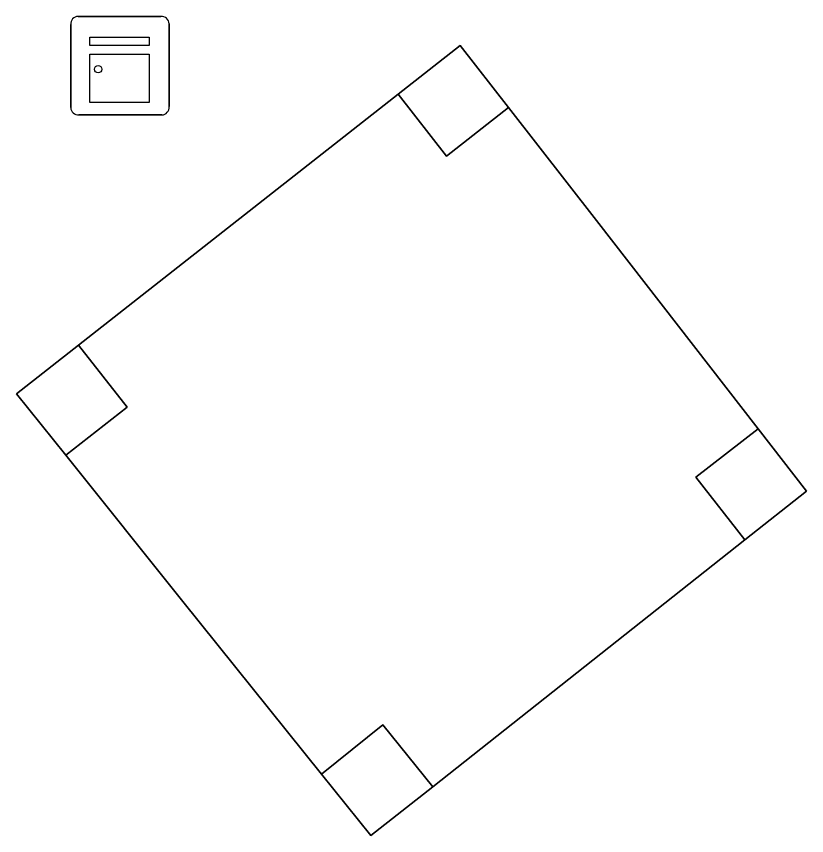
# Model space of a CAD drawing. Extents: x 160203 to 161530, y 379528 to 381797.
# Drawn here: x 160262.84 to 160270.86, y 379763.49 to 379771.8 of the extents above; entities that cross this region are included whole.
import ezdxf

# ---------------------------------------------------------------- set-up
doc = ezdxf.new("R2010")
doc.units = 0
for name, color, linetype in [('IMGEO_Grasland_overig', 7, 'Continuous'), ('IMGEO_Groenvoorziening', 7, 'Continuous'), ('IMGEO_Hoogspanningsmast', 7, 'Continuous'), ('IMGEO_Kast', 7, 'Continuous')]:
    doc.layers.add(name, color=color, linetype=linetype)

msp = doc.modelspace()

# ---------------------------------------------------------------- linework, layer by layer
at = {"layer": 'IMGEO_Grasland_overig'}
msp.add_lwpolyline([(160270.228, 379766.494), (160267.062, 379763.991), (160266.434, 379763.495), (160265.933, 379764.119), (160264.528, 379765.87), (160263.339, 379767.352), (160262.838, 379767.976), (160263.467, 379768.47), (160266.712, 379771.016), (160267.341, 379771.51), (160267.832, 379770.879), (160268.724, 379769.732), (160270.365, 379767.622), (160270.856, 379766.99)], close=True, dxfattribs=at)
at = {"layer": 'IMGEO_Groenvoorziening'}
msp.add_lwpolyline([(160270.365, 379767.622), (160268.724, 379769.732), (160267.832, 379770.879), (160267.201, 379770.387), (160266.712, 379771.016), (160263.467, 379768.47), (160263.961, 379767.841), (160263.339, 379767.352), (160264.528, 379765.87), (160265.933, 379764.119), (160266.557, 379764.62), (160267.062, 379763.991), (160270.228, 379766.494), (160269.733, 379767.131)], close=True, dxfattribs=at)
at = {"layer": 'IMGEO_Hoogspanningsmast'}
for points in [[(160267.341, 379771.51), (160266.712, 379771.016), (160267.201, 379770.387), (160267.832, 379770.879)], [(160263.467, 379768.47), (160262.838, 379767.976), (160263.339, 379767.352), (160263.961, 379767.841)], [(160270.365, 379767.622), (160269.733, 379767.131), (160270.228, 379766.494), (160270.856, 379766.99)], [(160265.933, 379764.119), (160266.434, 379763.495), (160267.062, 379763.991), (160266.557, 379764.62)]]:
    msp.add_lwpolyline(points, close=True, dxfattribs=at)
at = {"layer": 'IMGEO_Kast'}
for p, q in [((160263.4639, 379771.8035), (160264.3048, 379771.8035)), ((160264.3048, 379771.8035), (160263.4639, 379771.8035)), ((160263.3895, 379770.8789), (160263.3895, 379771.7198)), ((160263.3895, 379771.7198), (160263.3895, 379770.8789)), ((160264.3885, 379771.7291), (160264.3885, 379770.8882)), ((160264.3885, 379770.8882), (160264.3885, 379771.7291)), ((160264.3141, 379770.8045), (160263.4732, 379770.8045)), ((160263.4732, 379770.8045), (160264.3141, 379770.8045))]:
    msp.add_line(p, q, dxfattribs=at)
for points in [[(160263.5843, 379771.594), (160264.1843, 379771.594), (160264.1843, 379771.5085), (160263.5843, 379771.5085), (160263.5843, 379771.594)], [(160263.5843, 379771.4193), (160264.1843, 379771.4193), (160264.1843, 379770.9303), (160263.5843, 379770.9303), (160263.5843, 379771.4193)]]:
    msp.add_lwpolyline(points, dxfattribs=at)
msp.add_circle((160263.668, 379771.2677), 0.0377, dxfattribs=at)
for centre, start, end in [((160263.4672, 379771.7256), 92.4484, 184.28452), ((160263.4672, 379771.7256), 92.4484, 184.28452), ((160264.3106, 379771.7258), 2.4484, 94.28452), ((160264.3106, 379771.7258), 2.4484, 94.28452), ((160264.3108, 379770.8824), 272.4484, 4.28452), ((160264.3108, 379770.8824), 272.4484, 4.28452), ((160263.4674, 379770.8822), 182.4484, 274.28452), ((160263.4674, 379770.8822), 182.4484, 274.28452)]:
    msp.add_arc(centre, 0.0779, start, end, dxfattribs=at)

doc.saveas('drawing.dxf')
